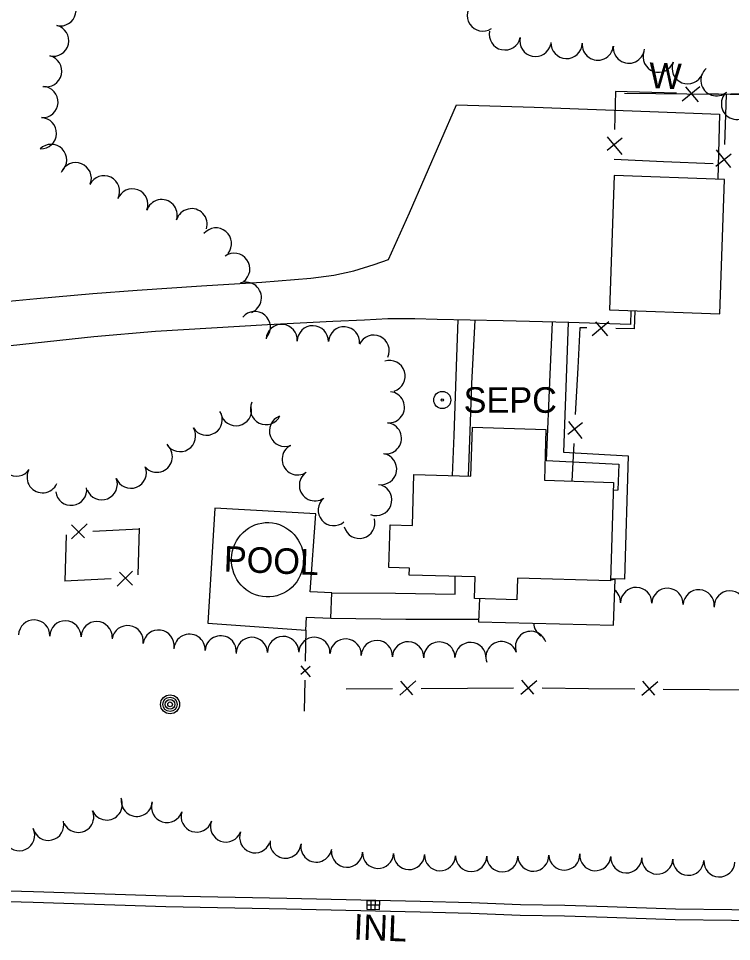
# Model space of a CAD drawing. Extents: x 588843 to 2552415, y 180129 to 269402.
# Drawn here: x 606659.3 to 606826.3, y 183431.2 to 183647.5 of the extents above; entities that cross this region are included whole.
import ezdxf

# ---------------------------------------------------------------- set-up
doc = ezdxf.new("R2010")
doc.units = 0
for name, color, linetype in [('E_BLD', 7, 'Continuous'), ('E_BLD_Dash', 7, 'Continuous'), ('E_BLD_HvyDash', 7, 'Continuous'), ('E_DRN', 7, 'Continuous'), ('E_DRN_Text', 7, 'Continuous'), ('E_DWY', 7, 'Continuous'), ('E_FEN_P', 7, 'Continuous'), ('E_LAND_TreeLine_P', 7, 'Continuous'), ('E_MISCPROP', 7, 'Continuous'), ('E_MISCPROP_Dash', 7, 'Continuous'), ('E_MISCPROP_Septic', 7, 'Continuous'), ('E_MISCPROP_Text', 7, 'Continuous'), ('E_PATH_Sidewalk', 7, 'Continuous'), ('E_RDWY_C_and_G', 7, 'Continuous'), ('E_WAL', 7, 'Continuous'), ('E_WAL_Text', 7, 'Continuous')]:
    doc.layers.add(name, color=color, linetype=linetype)

# ---------------------------------------------------------------- blocks, each defined once
blk = doc.blocks.new('INLO_2')
at = {"layer": 'E_DRN'}
for p, q in [((6.6, -13.1), (6.6, 0)), ((13.1, -13.1), (13.1, 0)), ((19.7, -6.6), (0, -6.6))]:
    blk.add_line(p, q, dxfattribs=at)
blk.add_lwpolyline([(0, -13.1), (19.7, -13.1), (19.7, 0), (0, 0)], close=True, dxfattribs=at)
blk = doc.blocks.new('INLT_60')
at = {"layer": 'E_DRN_Text'}
blk.add_text('INL', height=39.37, dxfattribs=at).set_placement((-36.2, -19.7))
blk = doc.blocks.new('POOL')
at = {"layer": 'E_MISCPROP_Dash'}
blk.add_text('POOL', height=39.37, dxfattribs=at).set_placement((-68.1, -19.7))
blk = doc.blocks.new('POLE_2')
at = {"layer": 'E_MISCPROP'}
for radius in [14.6, 11, 7.32, 3.66]:
    blk.add_circle((0, 0), radius, dxfattribs=at)
blk = doc.blocks.new('SEPC_1')
at = {"layer": 'E_MISCPROP_Septic'}
for radius in [13.1, 1.64]:
    blk.add_circle((0, 0), radius, dxfattribs=at)
blk.add_text('SEPC', height=39.37, dxfattribs=at).set_placement((32.8, -19.7))
blk = doc.blocks.new('W_13_1')
at = {"layer": 'E_WAL_Text'}
blk.add_text('W', height=39.4, dxfattribs=at).set_placement((-14.6, -19.7))

msp = doc.modelspace()

# ---------------------------------------------------------------- linework, layer by layer
at = {"layer": 'E_BLD'}
for points in [[(606798.87, 183610.71), (606797.76, 183579.24), (606823.58, 183578.33), (606824.68, 183609.8)], [(606798.68, 183538.8), (606797.99, 183515.71), (606776.16, 183516.36), (606776.01, 183511.29), (606766.1, 183511.58), (606766.25, 183516.63), (606750.8, 183517.09), (606750.85, 183518.68), (606746.04, 183518.82), (606746.34, 183528.88), (606751.57, 183528.72), (606751.92, 183540.64), (606765.28, 183540.24), (606765.62, 183551.72), (606782.85, 183551.21), (606782.49, 183539.28)]]:
    msp.add_lwpolyline(points, close=True, dxfattribs=at)
at = {"layer": 'E_BLD_Dash'}
msp.add_ellipse((606717.63, 183520.66), major_axis=(-0.33, -8.72), ratio=0.968653, dxfattribs=at)
at = {"layer": 'E_BLD_HvyDash'}
msp.add_lwpolyline([(606728.92, 183531.4), (606705.27, 183532.79), (606703.65, 183505.83), (606726.61, 183504.17), (606726.73, 183507.19), (606732.48, 183506.97), (606732.7, 183512.91), (606727.64, 183513.11)], close=True, dxfattribs=at)
msp.add_lwpolyline([(606767.28, 183511.55), (606767.08, 183506.14), (606798.65, 183505.32), (606799.06, 183516.04), (606797.99, 183515.87)], dxfattribs=at)
at = {"layer": 'E_DWY'}
for points in [[(606650.36, 183580.66), (606663.58, 183581.91), (606676.7, 183583.07), (606687.07, 183583.84), (606702.13, 183584.83), (606716.31, 183585.75), (606727.76, 183586.68), (606733.15, 183587.35), (606737.87, 183588.34), (606742.61, 183589.82), (606745.97, 183591.06), (606750.88, 183601.99), (606761.89, 183627.23), (606780.11, 183626.73), (606807.19, 183625.69), (606823.56, 183625.07), (606823.14, 183609.86)], [(606802.78, 183579.06), (606802.66, 183575.82), (606788.24, 183576.28), (606772.84, 183576.67), (606757.34, 183576.97), (606752.17, 183577.16), (606745.83, 183577.11), (606740.36, 183576.83), (606732.93, 183576.53), (606717.59, 183575.75), (606691.38, 183574.12), (606676.9, 183572.92), (606657.4, 183570.83), (606622.91, 183566.68), (606597.92, 183563.93), (606573.17, 183562.05), (606552.37, 183561.57), (606526.83, 183562.06), (606502.6, 183563.57), (606487.73, 183565.01), (606477.03, 183565.55)]]:
    msp.add_lwpolyline(points, dxfattribs=at)
at = {"layer": 'E_FEN_P'}
for p, q in [((606818.89, 183631.49), (606814.76, 183628.09)), ((606818.61, 183627.99), (606815.67, 183631.51)), ((606800.72, 183619.48), (606797.18, 183616.55)), ((606797.21, 183619.77), (606800.6, 183615.63)), ((606822.66, 183612.88), (606826.22, 183615.79)), ((606826.17, 183612.56), (606822.81, 183616.73)), ((606797.57, 183576.44), (606793.7, 183573.17)), ((606797.35, 183573.11), (606794.52, 183576.42)), ((606788.11, 183553.09), (606791.23, 183549.09)), ((606791.42, 183552.74), (606788.01, 183550.04)), ((606671.72, 183525.57), (606675.32, 183529.06)), ((606671.72, 183528.87), (606674.73, 183525.8)), ((606685.99, 183518.01), (606682.37, 183514.49)), ((606685.99, 183514.69), (606682.96, 183517.78)), ((606725.43, 183495.83), (606727.58, 183493.26)), ((606727.62, 183495.67), (606725.43, 183493.81)), ((606776.94, 183489.14), (606780.74, 183492.4)), ((606777.14, 183492.43), (606779.95, 183489.19)), ((606748.59, 183488.95), (606752.34, 183492.26)), ((606748.74, 183492.24), (606751.6, 183489.04)), ((606805.3, 183488.9), (606809.1, 183492.15)), ((606805.5, 183492.18), (606808.31, 183488.94))]:
    msp.add_line(p, q, dxfattribs=at)
for points in [[(606801.88, 183630.32), (606799.18, 183630.39), (606798.89, 183621.5)], [(606813.46, 183630.01), (606801.88, 183630.32)], [(606831.35, 183629.54), (606820.63, 183629.82)], [(606824.75, 183618.01), (606825.19, 183629.59)], [(606798.84, 183614.5), (606810.42, 183614.02)], [(606810.42, 183614.02), (606822, 183613.53)], [(606803.66, 183579.03), (606803.5, 183574.81), (606799.24, 183574.88)], [(606792.44, 183574.98), (606790.82, 183575.01), (606790.32, 183565.66)], [(606790.32, 183565.66), (606789.73, 183554.69)], [(606789.37, 183547.91), (606788.9, 183539.09)], [(606676.68, 183527.36), (606687.52, 183527.94)], [(606687.53, 183528.04), (606687.2, 183517.11)], [(606670.17, 183515.63), (606670.5, 183526.48)], [(606681, 183516.21), (606670.08, 183515.63)], [(606726.61, 183504.17), (606726.47, 183496.92)], [(606726.37, 183492.43), (606726.23, 183485.19)], [(606736.08, 183490.39), (606746.91, 183490.46)], [(606753.62, 183490.5), (606764.45, 183490.57)], [(606764.45, 183490.57), (606775.28, 183490.64)], [(606781.99, 183490.62), (606792.82, 183490.52)], [(606792.82, 183490.52), (606803.65, 183490.43)], [(606810.35, 183490.37), (606821.18, 183490.28)], [(606821.18, 183490.28), (606832.01, 183490.18)]]:
    msp.add_lwpolyline(points, dxfattribs=at)
at = {"layer": 'E_LAND_TreeLine_P'}
for centre, radius, start, end in [((606669.1, 183649.42), 3.66, 256.5045, 76.5045), ((606768.05, 183648.2), 3.66, 123.3522, 303.3522), ((606667.4, 183642.3), 3.66, 257.0756, 77.0756), ((606773.24, 183643.78), 3.66, 167.8639, 347.8639), ((606780.4, 183642.24), 3.66, 167.8639, 347.8639), ((606787.69, 183641.75), 3.66, 177.8145, 357.8145), ((606795, 183641.38), 3.66, 174.5126, 354.5126), ((606802.29, 183640.68), 3.66, 174.5126, 354.5126), ((606809.26, 183638.54), 3.66, 160.3673, 340.3673), ((606665.77, 183635.16), 3.66, 257.0756, 77.0756), ((606816.06, 183635.84), 3.66, 158.0473, 338.0473), ((606822.79, 183633.02), 3.66, 131.1779, 311.1779), ((606664.89, 183627.92), 3.66, 266.6687, 86.6687), ((606827.61, 183627.5), 3.66, 131.1779, 311.1779), ((606664.51, 183620.62), 3.66, 267.8145, 87.8145), ((606666.92, 183614.35), 3.66, 314.7236, 134.7236), ((606672.68, 183610.07), 3.66, 338.5244, 158.5244), ((606679.31, 183606.99), 3.66, 334.2398, 154.2398), ((606685.95, 183603.93), 3.66, 339.3795, 159.3795), ((606692.82, 183601.41), 3.66, 343.1381, 163.1381), ((606699.82, 183599.28), 3.66, 343.1381, 163.1381), ((606705.54, 183594.77), 3.66, 320.6298, 140.6298), ((606709.83, 183588.84), 3.66, 305.5613, 125.5613), ((606712.54, 183582.06), 3.66, 290.8032, 110.8032), ((606714.64, 183575.18), 3.66, 320.5105, 140.5105), ((606720.93, 183572.15), 3.66, 356.0788, 176.0788), ((606728.24, 183571.85), 3.66, 359.1784, 179.1784), ((606735.55, 183571.59), 3.66, 355.9669, 175.9669), ((606742.49, 183569.65), 3.66, 335.5655, 155.5655), ((606746.21, 183563.69), 3.66, 287.7976, 107.7976), ((606746.06, 183556.41), 3.66, 264.448, 84.448), ((606717.25, 183556), 3.66, 154.065, 334.065), ((606703.36, 183553.5), 3.66, 211.5045, 31.5045), ((606710.24, 183555.72), 3.66, 191.8507, 11.8507), ((606721.73, 183550.87), 3.66, 111.1997, 291.1997), ((606697.12, 183549.67), 3.66, 211.5045, 31.5045), ((606745.35, 183549.13), 3.66, 264.448, 84.448), ((606691.68, 183544.83), 3.66, 224.6044, 44.6044), ((606724.69, 183544.19), 3.66, 117.0633, 297.0633), ((606658.78, 183543.93), 3.66, 144.9588, 324.9588), ((606744.23, 183541.9), 3.66, 260.6895, 80.6895), ((606685.57, 183541.08), 3.66, 201.6898, 21.6898), ((606664.92, 183540), 3.66, 155.7783, 335.7783), ((606728.73, 183538.11), 3.66, 124.0683, 304.0683), ((606678.77, 183538.37), 3.66, 201.6898, 21.6898), ((606743.09, 183534.68), 3.66, 248.721, 68.721), ((606671.61, 183537.07), 3.66, 187.2768, 7.2768), ((606733.16, 183532.31), 3.66, 130.4285, 310.4285), ((606739.12, 183529.32), 3.66, 195.34, 15.34), ((606804.01, 183510.53), 3.66, 358.8022, 178.8022), ((606811.33, 183510.32), 3.66, 357.8145, 177.8145), ((606796.69, 183510.69), 3.66, 358.8022, 51.5679), ((606818.65, 183509.98), 3.66, 356.307, 176.307), ((606825.96, 183509.72), 3.66, 2.1468, 182.1468), ((606662.94, 183502.91), 3.66, 357.8145, 177.8145), ((606670.26, 183502.69), 3.66, 358.7239, 178.7239), ((606677.58, 183502.53), 3.66, 358.7239, 178.7239), ((606783.65, 183505.93), 3.66, 181.9983, 238.0696), ((606684.83, 183501.59), 3.66, 351.4743, 171.4743), ((606692.08, 183500.54), 3.66, 352.3222, 172.3222), ((606699.34, 183499.57), 3.66, 357.0403, 177.0403), ((606779.35, 183500.24), 3.66, 19.1851, 199.1851), ((606706.65, 183499.19), 3.66, 357.0403, 177.0403), ((606713.96, 183498.83), 3.66, 1.6286, 181.6286), ((606721.28, 183499.04), 3.66, 1.6286, 181.6286), ((606728.6, 183498.84), 3.66, 357.8145, 177.8145), ((606735.92, 183498.46), 3.66, 356.7536, 176.7536), ((606743.23, 183498.09), 3.66, 357.8145, 177.8145), ((606750.55, 183497.81), 3.66, 357.8145, 177.8145), ((606757.87, 183497.76), 3.66, 0.0602, 180.0602), ((606765.19, 183497.64), 3.66, 357.8145, 177.8145), ((606772.44, 183497.84), 3.66, 19.1851, 199.1851), ((606679.95, 183463.31), 3.64, 203.4913, 23.4913), ((606686.98, 183464.16), 3.64, 176.3457, 356.3457), ((606694.06, 183462.71), 3.64, 162.2904, 342.2904), ((606673.27, 183460.41), 3.64, 203.4913, 23.4913), ((606700.99, 183460.49), 3.64, 162.2217, 342.2217), ((606666.25, 183458.55), 3.64, 193.2757, 13.2757), ((606707.89, 183458.15), 3.64, 159.6764, 339.6764), ((606659.44, 183456.11), 3.64, 205.2221, 25.2221), ((606714.71, 183455.62), 3.64, 159.6764, 339.6764), ((606721.84, 183454.36), 3.64, 173.6548, 353.6548), ((606729.06, 183453.45), 3.64, 170.3831, 350.3831), ((606736.23, 183452.25), 3.64, 177.8145, 357.8145), ((606743.51, 183451.97), 3.64, 177.8145, 357.8145), ((606750.78, 183451.69), 3.64, 177.8145, 357.8145), ((606758.05, 183451.42), 3.64, 177.8145, 357.8145), ((606765.33, 183451.24), 3.64, 179.4992, 359.4992), ((606779.88, 183451.32), 3.64, 182.1577, 2.1577), ((606787.16, 183451.59), 3.64, 182.1577, 2.1577), ((606794.42, 183451.43), 3.64, 175.3249, 355.3249), ((606772.61, 183451.17), 3.64, 179.4992, 359.4992), ((606801.68, 183450.92), 3.64, 177.8145, 357.8145), ((606808.95, 183450.64), 3.64, 177.8145, 357.8145), ((606816.22, 183450.36), 3.64, 177.1483, 357.1483), ((606823.49, 183449.99), 3.64, 177.1483, 357.1483)]:
    msp.add_arc(centre, radius, start, end, dxfattribs=at)
at = {"layer": 'E_PATH_Sidewalk'}
for points in [[(606762.2, 183576.87), (606761.88, 183568.22), (606761.28, 183549.81), (606760.92, 183540.37)], [(606766.19, 183576.8), (606765.45, 183561.97), (606765.02, 183550.77), (606764.62, 183540.26)], [(606784.33, 183576.37), (606783.77, 183564.1), (606782.9, 183543.94), (606799.94, 183543.1), (606799.71, 183536.96), (606798.62, 183536.91)], [(606788.04, 183576.28), (606786.98, 183545.91), (606802.16, 183545.03), (606801.25, 183516.09), (606798.01, 183516.22)], [(606732.7, 183512.91), (606747.64, 183512.86), (606761.58, 183512.63), (606761.62, 183516.77)], [(606732.48, 183506.97), (606750.02, 183506.73), (606767.1, 183506.76)]]:
    msp.add_lwpolyline(points, dxfattribs=at)
at = {"layer": 'E_RDWY_C_and_G'}
for points in [[(606634.47, 183443.67), (606662.78, 183442.92), (606693.86, 183441.93), (606722.13, 183441.34), (606753.42, 183440.63)], [(606634.4, 183441.17), (606662.71, 183440.42), (606693.8, 183439.43), (606722.08, 183438.84), (606753.36, 183438.13)], [(606753.42, 183440.63), (606765.33, 183440.31), (606776.88, 183439.87), (606787.27, 183439.71), (606797.28, 183439.42)], [(606797.28, 183439.42), (606813.23, 183438.9), (606826.43, 183438.68), (606840.83, 183438.08), (606852.85, 183437.81)], [(606753.35, 183438.13), (606765.25, 183437.81), (606776.82, 183437.37), (606787.22, 183437.21), (606797.21, 183436.92)], [(606797.2, 183436.92), (606813.17, 183436.4), (606826.35, 183436.18), (606840.75, 183435.59), (606852.79, 183435.31)]]:
    msp.add_lwpolyline(points, dxfattribs=at)
at = {"layer": 'E_WAL'}
msp.add_lwpolyline([(606829.18, 183629.82), (606823.24, 183629.68), (606801.3, 183629.93)], dxfattribs=at)

# ---------------------------------------------------------------- block references
at = {"layer": 'E_DRN', "xscale": 0.15240030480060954, "yscale": 0.15240030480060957, "rotation": -1.2933452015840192}
msp.add_blockref('INLO_2', (606740.91, 183440.76), dxfattribs=at)
at = {"layer": 'E_DRN_Text', "xscale": 0.15240030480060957, "yscale": 0.15240030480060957, "rotation": -2.1855189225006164}
msp.add_blockref('INLT_60', (606743.34, 183434.45), dxfattribs=at)
at = {"layer": 'E_MISCPROP', "xscale": 0.15240030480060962, "yscale": 0.1524003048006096, "rotation": -0.18551892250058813}
msp.add_blockref('POLE_2', (606694.78, 183486.78), dxfattribs=at)
at = {"layer": 'E_MISCPROP_Septic', "xscale": 0.1524003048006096, "yscale": 0.1524003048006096}
msp.add_blockref('SEPC_1', (606758.57, 183558.1), dxfattribs=at)
at = {"layer": 'E_MISCPROP_Text', "xscale": 0.15240030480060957, "yscale": 0.15240030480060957, "rotation": -2.1855189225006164}
msp.add_blockref('POOL', (606717.77, 183520.51), dxfattribs=at)
at = {"layer": 'E_WAL_Text', "xscale": 0.15240030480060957, "yscale": 0.15240030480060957, "rotation": -2.1855189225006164}
msp.add_blockref('W_13_1', (606809.26, 183634.12), dxfattribs=at)

doc.saveas('drawing.dxf')
